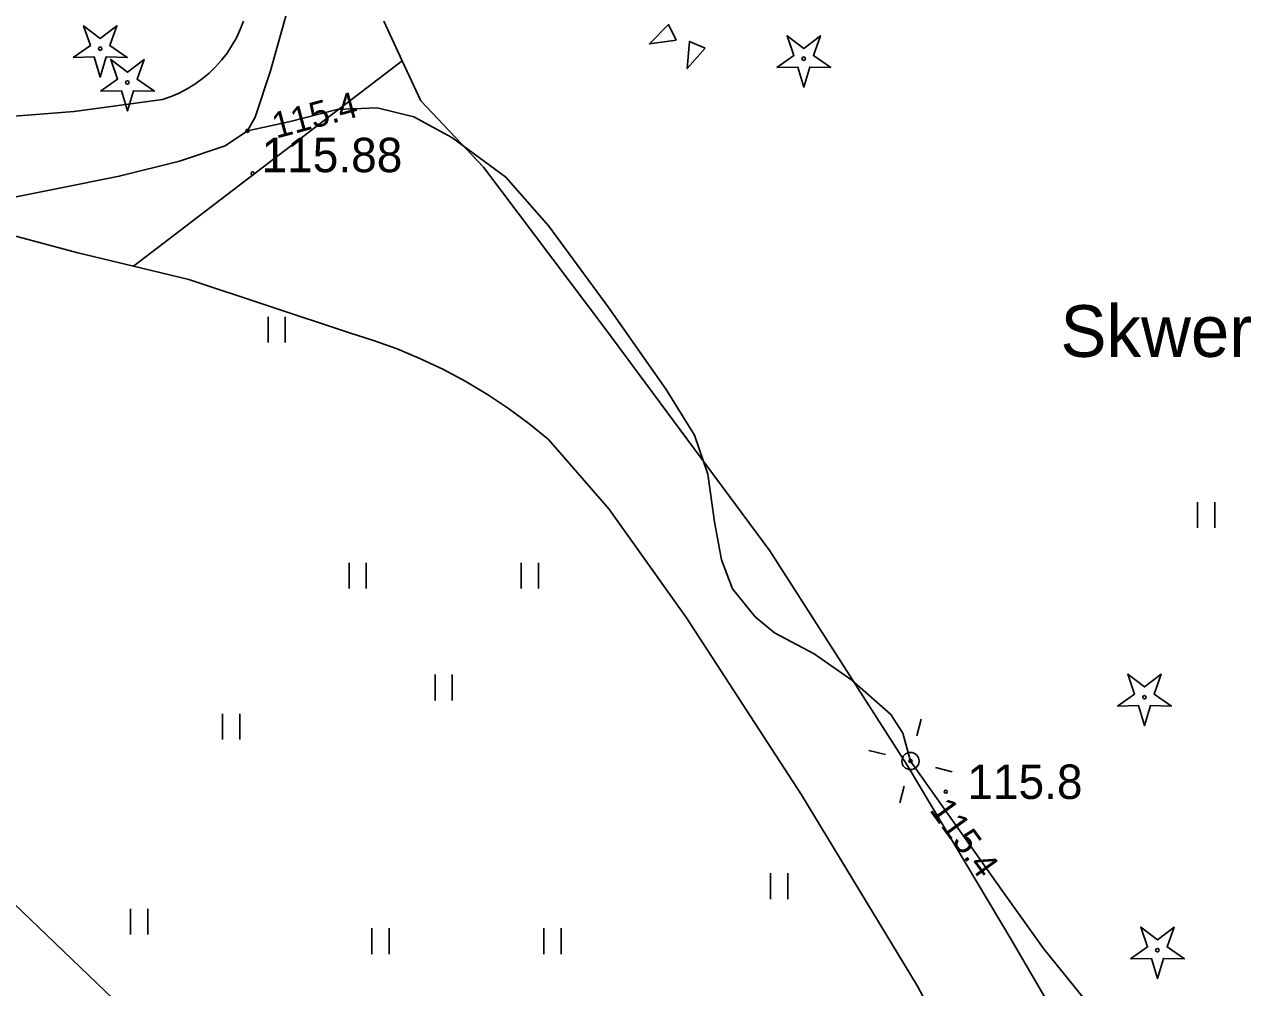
# Model space of a CAD drawing. Extents: x 6434771 to 6436222, y 5663454 to 5664782.
# Drawn here: x 6435031.8 to 6435067.25, y 5664039.23 to 5664067.2 of the extents above; entities that cross this region are included whole.
import ezdxf

# ---------------------------------------------------------------- set-up
doc = ezdxf.new("R2010")
doc.units = 0
for name, color, linetype in [('Warstwa 10', 7, 'Continuous'), ('Warstwa 12', 7, 'Continuous'), ('Warstwa 13', 7, 'Continuous'), ('Warstwa 14', 7, 'Continuous'), ('Warstwa 2', 7, 'Continuous'), ('Warstwa 21', 7, 'Continuous'), ('Warstwa 25', 7, 'Continuous'), ('Warstwa 4', 7, 'Continuous'), ('Warstwa 5', 7, 'Continuous'), ('Warstwa 9', 7, 'Continuous')]:
    doc.layers.add(name, color=color, linetype=linetype)

msp = doc.modelspace()

# ---------------------------------------------------------------- linework, layer by layer
at = {"layer": 'Warstwa 10'}
msp.add_line((6435024.537, 5664048.332), (6435035.852, 5664037.496), dxfattribs=at)
for points in [[(6435033.22, 5664066.241), (6435033.722, 5664066.588), (6435033.52, 5664067.164), (6435034.005, 5664066.794), (6435034.49, 5664067.164), (6435034.288, 5664066.588), (6435034.79, 5664066.241), (6435034.18, 5664066.255), (6435034.005, 5664065.671), (6435033.83, 5664066.255)], [(6435053.659, 5664065.95), (6435054.161, 5664066.297), (6435053.959, 5664066.873), (6435054.444, 5664066.503), (6435054.929, 5664066.873), (6435054.727, 5664066.297), (6435055.229, 5664065.95), (6435054.619, 5664065.964), (6435054.444, 5664065.38), (6435054.269, 5664065.964)], [(6435034.009, 5664065.26), (6435034.511, 5664065.607), (6435034.309, 5664066.183), (6435034.794, 5664065.813), (6435035.279, 5664066.183), (6435035.077, 5664065.607), (6435035.579, 5664065.26), (6435034.969, 5664065.274), (6435034.794, 5664064.69), (6435034.619, 5664065.274)], [(6435063.557, 5664047.405), (6435064.059, 5664047.752), (6435063.857, 5664048.328), (6435064.342, 5664047.958), (6435064.827, 5664048.328), (6435064.625, 5664047.752), (6435065.127, 5664047.405), (6435064.517, 5664047.419), (6435064.342, 5664046.835), (6435064.167, 5664047.419)], [(6435063.934, 5664040.061), (6435064.436, 5664040.408), (6435064.234, 5664040.984), (6435064.719, 5664040.614), (6435065.204, 5664040.984), (6435065.002, 5664040.408), (6435065.504, 5664040.061), (6435064.894, 5664040.075), (6435064.719, 5664039.491), (6435064.544, 5664040.075)]]:
    msp.add_lwpolyline(points, close=True, dxfattribs=at)
for centre in [(6435034.005, 5664066.496), (6435054.444, 5664066.205), (6435034.794, 5664065.515), (6435064.342, 5664047.66), (6435064.719, 5664040.316)]:
    msp.add_circle(centre, 0.05, dxfattribs=at)
at = {"layer": 'Warstwa 12'}
for points in [[(6435038.798, 5664071.853), (6435039.358, 5664070.537), (6435039.617, 5664069.672), (6435039.601, 5664068.379), (6435039.43, 5664067.545), (6435038.951, 5664065.853), (6435038.504, 5664064.512), (6435038.284, 5664064.11)], [(6435062.842, 5664038.593), (6435061.409, 5664040.362), (6435060.199, 5664042.058), (6435057.545, 5664045.808), (6435057.32, 5664046.619), (6435056.977, 5664047.162), (6435055.839, 5664048.157), (6435054.744, 5664048.925), (6435053.593, 5664049.531), (6435053.034, 5664049.996), (6435052.371, 5664050.813), (6435052.058, 5664051.652), (6435051.856, 5664052.759), (6435051.657, 5664054.136), (6435051.266, 5664055.272), (6435050.449, 5664056.602), (6435048.781, 5664058.966), (6435047.041, 5664061.345), (6435045.792, 5664062.761), (6435044.217, 5664063.912), (6435043.121, 5664064.519), (6435042.047, 5664064.774), (6435040.888, 5664064.734), (6435039.485, 5664064.374), (6435038.284, 5664064.11)], [(6435038.284, 5664064.11), (6435037.636, 5664063.672), (6435036.311, 5664063.23), (6435034.556, 5664062.793), (6435032.774, 5664062.438), (6435031.371, 5664062.159), (6435029.643, 5664061.775), (6435028.479, 5664061.278), (6435027.502, 5664060.589), (6435026.333, 5664059.633), (6435024.317, 5664057.771), (6435017.498, 5664051.908), (6435015.566, 5664050.262), (6435013.99, 5664049.015), (6435011.979, 5664048.624)]]:
    msp.add_lwpolyline(points, dxfattribs=at)
for points in [[(6435050.742, 5664066.747), (6435050.518, 5664067.195), (6435049.959, 5664066.636)], [(6435051.585, 5664066.51), (6435051.125, 5664066.707), (6435051.059, 5664065.919)]]:
    msp.add_lwpolyline(points, close=True, dxfattribs=at)
at = {"layer": 'Warstwa 13'}
msp.add_circle((6435058.571, 5664044.916), 0.045, dxfattribs=at)
at = {"layer": 'Warstwa 14'}
for centre in [(6435038.284, 5664064.11), (6435057.545, 5664045.808)]:
    msp.add_circle(centre, 0.045, dxfattribs=at)
at = {"layer": 'Warstwa 2'}
msp.add_circle((6435057.545, 5664045.808), 0.25, dxfattribs=at)
at = {"layer": 'Warstwa 21'}
msp.add_line((6435024.537, 5664048.332), (6435035.852, 5664037.496), dxfattribs=at)
at = {"layer": 'Warstwa 25'}
msp.add_circle((6435038.431, 5664062.874), 0.045, dxfattribs=at)
at = {"layer": 'Warstwa 4'}
for points in [[(6435057.731, 5664046.535), (6435057.855, 5664047.019)], [(6435056.818, 5664045.994), (6435056.334, 5664046.118)], [(6435058.272, 5664045.622), (6435058.756, 5664045.498)], [(6435057.359, 5664045.081), (6435057.235, 5664044.597)]]:
    msp.add_lwpolyline(points, dxfattribs=at)
at = {"layer": 'Warstwa 5'}
for p, q in [((6435042.245, 5664067.299), (6435042.781, 5664066.142)), ((6435042.781, 5664066.142), (6435043.317, 5664064.985)), ((6435043.317, 5664064.985), (6435045.144, 5664063.053)), ((6435045.144, 5664063.053), (6435048.668, 5664058.38)), ((6435031.071, 5664061.175), (6435033.353, 5664060.566)), ((6435033.353, 5664060.566), (6435034.968, 5664060.182)), ((6435034.968, 5664060.182), (6435036.584, 5664059.797)), ((6435036.584, 5664059.797), (6435041.245, 5664058.24)), ((6435038.883, 5664057.961), (6435038.883, 5664058.711)), ((6435039.383, 5664057.961), (6435039.383, 5664058.711)), ((6435041.245, 5664058.24), (6435041.946, 5664058.025)), ((6435048.668, 5664058.38), (6435053.46, 5664051.912)), ((6435041.946, 5664058.025), (6435042.637, 5664057.775)), ((6435042.637, 5664057.775), (6435043.315, 5664057.493)), ((6435043.315, 5664057.493), (6435043.979, 5664057.179)), ((6435043.979, 5664057.179), (6435044.626, 5664056.833)), ((6435044.626, 5664056.833), (6435045.256, 5664056.456)), ((6435045.256, 5664056.456), (6435045.868, 5664056.049)), ((6435045.868, 5664056.049), (6435046.459, 5664055.614)), ((6435046.459, 5664055.614), (6435047.029, 5664055.15)), ((6435047.029, 5664055.15), (6435048.784, 5664053.129)), ((6435065.889, 5664052.578), (6435065.889, 5664053.328)), ((6435066.389, 5664052.578), (6435066.389, 5664053.328)), ((6435048.784, 5664053.129), (6435051.036, 5664049.971)), ((6435053.46, 5664051.912), (6435057.445, 5664045.683)), ((6435041.235, 5664050.816), (6435041.235, 5664051.566)), ((6435041.735, 5664050.816), (6435041.735, 5664051.566)), ((6435046.235, 5664050.816), (6435046.235, 5664051.566)), ((6435046.735, 5664050.816), (6435046.735, 5664051.566)), ((6435051.036, 5664049.971), (6435054.384, 5664044.83)), ((6435024.537, 5664048.332), (6435035.852, 5664037.496)), ((6435043.735, 5664047.566), (6435043.735, 5664048.316)), ((6435044.235, 5664047.566), (6435044.235, 5664048.316)), ((6435037.561, 5664046.431), (6435037.561, 5664047.181)), ((6435038.061, 5664046.431), (6435038.061, 5664047.181)), ((6435057.445, 5664045.683), (6435060.503, 5664040.576)), ((6435054.384, 5664044.83), (6435057.747, 5664039.269)), ((6435053.483, 5664041.798), (6435053.483, 5664042.548)), ((6435053.983, 5664041.798), (6435053.983, 5664042.548)), ((6435034.885, 5664040.766), (6435034.885, 5664041.516)), ((6435035.385, 5664040.766), (6435035.385, 5664041.516)), ((6435041.896, 5664040.2), (6435041.896, 5664040.95)), ((6435042.396, 5664040.2), (6435042.396, 5664040.95)), ((6435046.896, 5664040.2), (6435046.896, 5664040.95)), ((6435047.396, 5664040.2), (6435047.396, 5664040.95)), ((6435060.503, 5664040.576), (6435075.274, 5664015.33)), ((6435057.747, 5664039.269), (6435059.498, 5664036.048))]:
    msp.add_line(p, q, dxfattribs=at)
at = {"layer": 'Warstwa 9'}
for p, q in [((6435038.07, 5664067.05), (6435038.163, 5664067.293)), ((6435042.245, 5664067.299), (6435042.781, 5664066.142)), ((6435037.832, 5664066.585), (6435037.96, 5664066.813)), ((6435037.96, 5664066.813), (6435038.07, 5664067.05)), ((6435037.53, 5664066.161), (6435037.689, 5664066.367)), ((6435037.689, 5664066.367), (6435037.832, 5664066.585)), ((6435034.968, 5664060.182), (6435042.781, 5664066.142)), ((6435034.968, 5664060.182), (6435042.781, 5664066.142)), ((6435037.356, 5664065.966), (6435037.53, 5664066.161)), ((6435042.781, 5664066.142), (6435043.317, 5664064.985)), ((6435036.969, 5664065.616), (6435037.169, 5664065.784)), ((6435037.169, 5664065.784), (6435037.356, 5664065.966)), ((6435036.303, 5664065.207), (6435036.535, 5664065.327)), ((6435036.535, 5664065.327), (6435036.757, 5664065.464)), ((6435036.757, 5664065.464), (6435036.969, 5664065.616)), ((6435033.251, 5664064.673), (6435035.817, 5664065.018)), ((6435035.817, 5664065.018), (6435036.063, 5664065.104)), ((6435036.063, 5664065.104), (6435036.303, 5664065.207)), ((6435043.317, 5664064.985), (6435045.144, 5664063.053)), ((6435031.266, 5664064.52), (6435033.251, 5664064.673)), ((6435045.144, 5664063.053), (6435048.668, 5664058.38)), ((6435031.071, 5664061.175), (6435033.353, 5664060.566)), ((6435033.353, 5664060.566), (6435034.968, 5664060.182)), ((6435034.968, 5664060.182), (6435036.584, 5664059.797)), ((6435036.584, 5664059.797), (6435041.245, 5664058.24)), ((6435041.245, 5664058.24), (6435041.946, 5664058.025)), ((6435048.668, 5664058.38), (6435053.46, 5664051.912)), ((6435041.946, 5664058.025), (6435042.637, 5664057.775)), ((6435042.637, 5664057.775), (6435043.315, 5664057.493)), ((6435043.315, 5664057.493), (6435043.979, 5664057.179)), ((6435043.979, 5664057.179), (6435044.626, 5664056.833)), ((6435044.626, 5664056.833), (6435045.256, 5664056.456)), ((6435045.256, 5664056.456), (6435045.868, 5664056.049)), ((6435045.868, 5664056.049), (6435046.459, 5664055.614)), ((6435046.459, 5664055.614), (6435047.029, 5664055.15)), ((6435047.029, 5664055.15), (6435048.784, 5664053.129)), ((6435048.784, 5664053.129), (6435051.036, 5664049.971)), ((6435053.46, 5664051.912), (6435057.445, 5664045.683)), ((6435051.036, 5664049.971), (6435054.384, 5664044.83)), ((6435057.445, 5664045.683), (6435060.503, 5664040.576)), ((6435054.384, 5664044.83), (6435057.747, 5664039.269)), ((6435060.503, 5664040.576), (6435075.274, 5664015.33)), ((6435057.747, 5664039.269), (6435059.498, 5664036.048))]:
    msp.add_line(p, q, dxfattribs=at)

# ---------------------------------------------------------------- texts
at = {"layer": 'Warstwa 13'}
msp.add_text('115.8', height=1, dxfattribs=at).set_placement((6435059.198, 5664044.706))
at = {"layer": 'Warstwa 14'}
for rotation, p in [(15.0802, (6435039.118, 5664063.881)), (305.9767, (6435058.076, 5664044.387))]:
    msp.add_text('115.4', height=0.75, rotation=rotation, dxfattribs=at).set_placement(p)
msp.add_text('Skwer Zbyszka Cybulskiego', height=1.5, dxfattribs=at).set_placement((6435061.903, 5664057.546))
at = {"layer": 'Warstwa 25'}
msp.add_text('115.88', height=1, dxfattribs=at).set_placement((6435038.692, 5664062.909))

doc.saveas('drawing.dxf')
